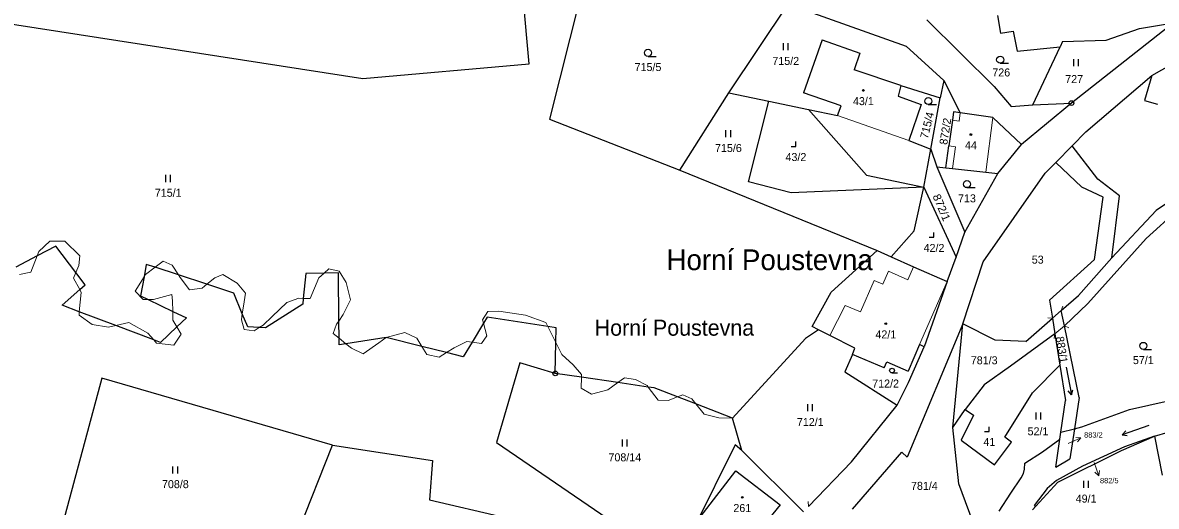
# Model space of a CAD drawing. Extents: x -739410 to -735662, y -942282 to -940043.
# Drawn here: x -738155.3 to -737914.5, y -941439.7 to -941336.9 of the extents above; entities that cross this region are included whole.
import ezdxf
from ezdxf.enums import TextEntityAlignment as Align

# ---------------------------------------------------------------- set-up
doc = ezdxf.new("R2010")
doc.units = 0
doc.header["$LTSCALE"] = 0.68
for name, color, linetype, lineweight in [('1', 7, 'Continuous', 25), ('3', 7, 'Continuous', 25), ('4', 7, 'Continuous', 13), ('5', 7, 'Continuous', 25), ('7', 7, 'Continuous', 13), ('8', 7, 'Continuous', 25)]:
    doc.layers.add(name, color=color, linetype=linetype, lineweight=lineweight)
doc.layers.add('2', color=7, linetype='Continuous')

msp = doc.modelspace()

# ---------------------------------------------------------------- linework, layer by layer
at = {"layer": '1'}
for p, q in [((-738205.25, -941329.77), (-738083, -941348.72)), ((-738047.67, -941345.65), (-738049.21, -941328.49)), ((-738036.15, -941328.75), (-738043.32, -941357.43)), ((-738005.23, -941351.79), (-737992.65, -941332.94)), ((-737992.65, -941332.94), (-737967.56, -941341.9)), ((-737948.2, -941335.35), (-737947.56, -941339.11)), ((-737963.2, -941336.32), (-737948.91, -941350.42)), ((-737910.84, -941336.96), (-737932.48, -941353.98)), ((-737918.04, -941338.16), (-737910.84, -941336.96)), ((-737947.56, -941339.11), (-737944.84, -941338.7)), ((-737944.84, -941338.7), (-737944.02, -941342.92)), ((-737925.12, -941340.6), (-737918.04, -941338.16)), ((-737985.46, -941340.53), (-737989.42, -941351.77)), ((-737985.46, -941340.53), (-737977.44, -941343.39)), ((-737967.56, -941341.9), (-737959.62, -941349.2)), ((-737944.02, -941342.92), (-737934.91, -941342.04)), ((-737940.69, -941354.37), (-737934.91, -941342.04)), ((-737934.37, -941340.88), (-737934.91, -941342.04)), ((-737934.37, -941340.88), (-737925.12, -941340.6)), ((-737915.4, -941348.15), (-737902.72, -941340.82)), ((-737977.44, -941343.39), (-737978.67, -941346.89)), ((-738083, -941348.72), (-738047.67, -941345.65)), ((-737968.7, -941350.22), (-737978.67, -941346.89)), ((-737959.62, -941349.2), (-737960.39, -941352.89)), ((-737959.62, -941349.2), (-737956.12, -941356.05)), ((-737929.44, -941360.08), (-737915.4, -941348.15)), ((-737915.4, -941348.15), (-737916.99, -941353.43)), ((-738015.66, -941368.21), (-738005.23, -941351.79)), ((-738005.23, -941351.79), (-737996.79, -941353.56)), ((-737981.41, -941354.54), (-737989.42, -941351.77)), ((-737968.7, -941350.22), (-737969.31, -941352.53)), ((-737968.7, -941350.22), (-737960.39, -941352.89)), ((-737948.91, -941350.42), (-737945.3, -941354.73)), ((-738001.1, -941370.72), (-737996.79, -941353.56)), ((-737996.79, -941353.56), (-737988.31, -941355.34)), ((-737982.16, -941356.63), (-737981.41, -941354.54)), ((-737969.31, -941352.53), (-737964.38, -941354.28)), ((-737964.38, -941354.28), (-737967, -941361.91)), ((-737962.37, -941363.77), (-737960.39, -941352.89)), ((-737945.3, -941354.73), (-737940.69, -941354.37)), ((-737932.48, -941353.98), (-737943.11, -941362.76)), ((-737940.69, -941354.37), (-737932.48, -941353.98)), ((-737916.99, -941353.43), (-737914.19, -941354.19)), ((-737988.31, -941355.34), (-737982.16, -941356.63)), ((-737988.31, -941355.34), (-737976.01, -941369.31)), ((-737957.51, -941355.86), (-737957.75, -941357.62)), ((-737956.12, -941356.05), (-737957.51, -941355.86)), ((-737949.16, -941357.01), (-737956.12, -941356.05)), ((-737943.11, -941362.76), (-737949.16, -941357.01)), ((-738043.32, -941357.43), (-738015.66, -941368.21)), ((-737957.75, -941357.62), (-737958.5, -941363.07)), ((-737932.32, -941363.05), (-737929.44, -941360.08)), ((-737967, -941361.91), (-737962.37, -941363.77)), ((-737963.85, -941371.87), (-737962.37, -941363.77)), ((-737962.37, -941363.77), (-737961.06, -941367.52)), ((-737959.14, -941367.73), (-737958.5, -941363.07)), ((-737948.1, -941368.92), (-737943.11, -941362.76)), ((-737935.83, -941366.6), (-737932.32, -941363.05)), ((-737926.85, -941370.14), (-737932.32, -941363.05)), ((-737938.05, -941368.86), (-737935.83, -941366.6)), ((-737930.26, -941371.88), (-737935.83, -941366.6)), ((-738015.66, -941368.21), (-737973.74, -941385.32)), ((-737961.06, -941367.52), (-737955.14, -941381.41)), ((-737961.06, -941367.52), (-737959.14, -941367.73)), ((-737959.14, -941367.73), (-737957.75, -941367.88)), ((-737957.75, -941367.88), (-737950.69, -941368.66)), ((-737955.14, -941381.41), (-737948.1, -941368.92)), ((-737951.23, -941387.71), (-737938.05, -941368.86)), ((-737950.69, -941368.66), (-737948.1, -941368.92)), ((-737992.01, -941373.02), (-738001.1, -941370.72)), ((-737976.01, -941369.31), (-737963.85, -941371.87)), ((-737922.27, -941373.66), (-737926.85, -941370.14)), ((-737903.54, -941369.43), (-737914.46, -941376.77)), ((-737963.85, -941371.87), (-737992.01, -941373.02)), ((-737965.87, -941381.12), (-737963.85, -941371.87)), ((-737963.85, -941371.87), (-737956.95, -941386.7)), ((-737925.73, -941374), (-737930.26, -941371.88)), ((-737923.9, -941386.86), (-737922.27, -941373.66)), ((-737927.58, -941387.24), (-737925.73, -941374)), ((-737914.46, -941376.77), (-737923.9, -941386.86)), ((-737916.59, -941382.79), (-737909.89, -941376.64)), ((-737965.87, -941381.12), (-737970.78, -941386.64)), ((-737956.95, -941386.7), (-737955.14, -941381.41)), ((-737929.01, -941396.54), (-737916.59, -941382.79)), ((-738143.95, -941389.99), (-738148.21, -941384.36)), ((-737973.74, -941385.32), (-737983.53, -941394.16)), ((-737973.74, -941385.32), (-737970.78, -941386.64)), ((-738129, -941388.25), (-738129.47, -941390.87)), ((-738127.13, -941388.87), (-738129, -941388.25)), ((-737970.78, -941386.64), (-737966.04, -941388.76)), ((-737958.89, -941391.87), (-737956.95, -941386.7)), ((-737955.58, -941400.89), (-737951.23, -941387.71)), ((-737937.12, -941395.84), (-737927.58, -941387.24)), ((-737923.9, -941386.86), (-737931.01, -941394.86)), ((-738141.98, -941392.6), (-738143.95, -941389.99)), ((-738122.13, -941390.51), (-738127.13, -941388.87)), ((-738116.14, -941392.49), (-738122.13, -941390.51)), ((-738095.14, -941390.17), (-738095.66, -941395.47)), ((-738091.24, -941390.1), (-738095.14, -941390.17)), ((-738088.17, -941390.04), (-738091.24, -941390.1)), ((-738088.09, -941400.3), (-738088.17, -941390.04)), ((-737966.04, -941388.76), (-737958.89, -941391.87)), ((-738143.13, -941393.62), (-738141.98, -941392.6)), ((-738129.47, -941390.87), (-738130.21, -941394.97)), ((-738110.39, -941394.39), (-738116.14, -941392.49)), ((-737958.89, -941391.87), (-737963.77, -941405.76)), ((-738146.9, -941396.95), (-738143.13, -941393.62)), ((-738130.21, -941394.97), (-738128.61, -941395.74)), ((-738108.6, -941398.75), (-738110.39, -941394.39)), ((-738095.66, -941395.47), (-738095.78, -941396.7)), ((-737987.57, -941401.42), (-737983.53, -941394.16)), ((-737934.68, -941398.06), (-737931.01, -941394.86)), ((-738143.22, -941398.34), (-738146.9, -941396.95)), ((-738128.61, -941395.74), (-738123.37, -941398.26)), ((-738095.78, -941396.7), (-738103.65, -941401.75)), ((-737937.12, -941395.84), (-737936.52, -941399.67)), ((-737933.95, -941401.33), (-737929.01, -941396.54)), ((-738135.47, -941401.25), (-738143.22, -941398.34)), ((-738123.37, -941398.26), (-738120.49, -941399.64)), ((-738120.49, -941399.64), (-738122.51, -941401.54)), ((-738107.45, -941401.56), (-738108.6, -941398.75)), ((-738088.06, -941403.93), (-738088.09, -941400.3)), ((-738056.61, -941399.45), (-738057.39, -941400.76)), ((-738043.68, -941401.48), (-738056.61, -941399.45)), ((-737942.2, -941404.65), (-737936.52, -941399.67)), ((-737936.52, -941399.67), (-737935.99, -941403.03)), ((-737933.95, -941401.33), (-737934.68, -941398.06)), ((-738127.42, -941404.28), (-738135.47, -941401.25)), ((-738122.51, -941401.54), (-738125.99, -941404.82)), ((-738105, -941401.68), (-738107.45, -941401.56)), ((-738103.65, -941401.75), (-738105, -941401.68)), ((-738057.39, -941400.76), (-738059.79, -941404.77)), ((-738041.96, -941401.75), (-738043.68, -941401.48)), ((-738042.01, -941404.82), (-738041.96, -941401.75)), ((-737986.18, -941402.16), (-737988.96, -941404.02)), ((-737986.18, -941402.16), (-737987.57, -941401.42)), ((-737983.8, -941403.38), (-737986.18, -941402.16)), ((-737955.58, -941400.89), (-737967.35, -941429.2)), ((-737957.65, -941422.9), (-737955.58, -941400.89)), ((-737948.7, -941404.36), (-737955.58, -941400.89)), ((-737930.88, -941416.53), (-737933.95, -941401.33)), ((-738125.99, -941404.82), (-738127.42, -941404.28)), ((-738088.05, -941405.33), (-738088.06, -941403.93)), ((-738086.6, -941405.11), (-738088.05, -941405.33)), ((-738078.01, -941403.8), (-738086.6, -941405.11)), ((-738070.46, -941405.69), (-738078.01, -941403.8)), ((-738059.79, -941404.77), (-738061.66, -941407.89)), ((-738042.12, -941411.42), (-738042.01, -941404.82)), ((-737988.96, -941404.02), (-738004.48, -941420.92)), ((-737978.47, -941406.04), (-737983.8, -941403.38)), ((-737942.2, -941404.65), (-737948.7, -941404.36)), ((-737935.99, -941403.03), (-737945.41, -941409.91)), ((-737935.99, -941403.03), (-737934.94, -941409.67)), ((-738065.2, -941407), (-738070.46, -941405.69)), ((-738061.66, -941407.89), (-738065.2, -941407)), ((-737979.02, -941407.38), (-737980.65, -941411.09)), ((-737979.02, -941407.38), (-737978.47, -941406.04)), ((-737972.24, -941410.27), (-737979.02, -941407.38)), ((-737964.73, -941405.3), (-737967.19, -941410.94)), ((-737967.1, -941413.37), (-737963.77, -941405.76)), ((-737963.77, -941405.76), (-737964.73, -941405.3)), ((-738049.66, -941409.17), (-738054.59, -941426.11)), ((-738042.12, -941411.42), (-738049.66, -941409.17)), ((-737972.24, -941410.27), (-737971.68, -941408.99)), ((-737971.68, -941408.99), (-737967.19, -941410.94)), ((-737945.41, -941409.91), (-737951.03, -941413.86)), ((-737940.79, -941415.53), (-737934.94, -941409.67)), ((-737934.94, -941409.67), (-737933.75, -941417.17)), ((-738036.55, -941412.24), (-738042.12, -941411.42)), ((-738028.86, -941413.37), (-738036.55, -941412.24)), ((-737980.65, -941411.09), (-737969.52, -941418.19)), ((-738138.45, -941412.44), (-738151.41, -941460.71)), ((-738089.41, -941426.65), (-738138.45, -941412.44)), ((-738022.37, -941414.32), (-738028.86, -941413.37)), ((-738021.09, -941414.51), (-738022.37, -941414.32)), ((-738016.18, -941416.4), (-738021.09, -941414.51)), ((-737969.52, -941418.19), (-737967.1, -941413.37)), ((-737951.03, -941413.86), (-737955.08, -941419.11)), ((-738012.26, -941417.92), (-738016.18, -941416.4)), ((-737946.62, -941425), (-737940.79, -941415.53)), ((-737934.72, -941423.88), (-737933.75, -941417.17)), ((-737930.88, -941416.53), (-737931.86, -941423.18)), ((-738004.48, -941420.92), (-738012.26, -941417.92)), ((-737979.18, -941430.22), (-737969.52, -941418.19)), ((-737957.65, -941422.9), (-737955.08, -941419.11)), ((-737955.08, -941419.11), (-737953.26, -941420.32)), ((-737930.29, -941422.79), (-737920.17, -941419.12)), ((-737920.17, -941419.12), (-737911.96, -941417.26)), ((-738002.51, -941427.83), (-738004.48, -941420.92)), ((-737953.26, -941420.32), (-737955.93, -941425.64)), ((-737956.44, -941434.86), (-737957.65, -941422.9)), ((-737934.94, -941425.41), (-737934.72, -941423.88)), ((-737934.72, -941423.88), (-737931.86, -941423.18)), ((-737931.86, -941423.18), (-737932.8, -941429.58)), ((-737931.86, -941423.18), (-737930.29, -941422.79)), ((-737914.82, -941424.73), (-737905.96, -941422.16)), ((-738101.7, -941457.47), (-738089.41, -941426.65)), ((-738089.41, -941426.65), (-738068.22, -941429.96)), ((-738054.59, -941426.11), (-738018.99, -941450.42)), ((-738003.93, -941426.6), (-738012.59, -941444.17)), ((-738002.51, -941427.83), (-738003.93, -941426.6)), ((-737955.93, -941425.64), (-737948.85, -941430.83)), ((-737948.85, -941430.83), (-737945.25, -941426.02)), ((-737945.25, -941426.02), (-737946.62, -941425)), ((-737938.63, -941428.12), (-737934.94, -941425.41)), ((-737935.79, -941431.32), (-737934.94, -941425.41)), ((-737921.88, -941427.82), (-737914.82, -941424.73)), ((-737914.82, -941424.73), (-737921.21, -941427.06)), ((-737914.82, -941424.73), (-737913.21, -941433.02)), ((-738002.51, -941427.83), (-737989.39, -941440.81)), ((-737978.96, -941440.24), (-737968.51, -941428.15)), ((-737968.51, -941428.15), (-737967.35, -941429.2)), ((-737942.41, -941430.47), (-737938.63, -941428.12)), ((-737935.35, -941434.56), (-737921.88, -941427.82)), ((-737921.21, -941427.06), (-737930.13, -941431.14)), ((-738068.22, -941429.96), (-738068.85, -941438.31)), ((-737988.37, -941439.67), (-737979.18, -941430.22)), ((-737942.46, -941431.74), (-737942.41, -941430.47)), ((-737935.79, -941431.32), (-737932.8, -941429.58)), ((-737930.13, -941431.14), (-737935.67, -941434.21)), ((-738011.33, -941441.95), (-738003.74, -941432.09)), ((-738003.74, -941432.09), (-737994.34, -941439.33)), ((-737945.38, -941436.88), (-737943.15, -941433.62)), ((-737943.15, -941433.62), (-737942.64, -941432.69)), ((-737942.64, -941432.69), (-737942.46, -941431.74)), ((-737952.64, -941445.03), (-737956.44, -941434.86)), ((-737937.61, -941435.9), (-737940.4, -941439.46)), ((-737940.04, -941439.66), (-737935.35, -941434.56)), ((-737935.67, -941434.21), (-737937.61, -941435.9)), ((-738068.85, -941438.31), (-738053.02, -941441.98)), ((-737947.84, -941440.7), (-737945.38, -941436.88)), ((-737994.34, -941439.33), (-738000.19, -941446.49)), ((-737940.74, -941440.43), (-737940.04, -941439.66)), ((-737940.4, -941439.46), (-737940.04, -941439.66))]:
    msp.add_line(p, q, dxfattribs=at)
msp.add_lwpolyline([(-738148.21, -941384.36), (-738152.21, -941386.47), (-738156.72, -941388.84)], dxfattribs=at)
at = {"layer": '3'}
for p, q in [((-737993.681, -941342.75), (-737993.681, -941341.25)), ((-737992.68, -941342.75), (-737992.68, -941341.25)), ((-738022.423, -941344.05), (-738020.673, -941344.05)), ((-737931.971, -941346.15), (-737931.971, -941344.65)), ((-737930.97, -941346.15), (-737930.97, -941344.65)), ((-737947.623, -941345.52), (-737945.873, -941345.52)), ((-737962.893, -941354.3), (-737961.143, -941354.3)), ((-738005.861, -941361.25), (-738005.861, -941359.75)), ((-738004.86, -941361.25), (-738004.86, -941359.75)), ((-738124.851, -941370.76), (-738124.851, -941369.26)), ((-738123.85, -941370.76), (-738123.85, -941369.26)), ((-737954.673, -941371.95), (-737952.923, -941371.95)), ((-737917.213, -941406.32), (-737915.463, -941406.32)), ((-737970.595, -941411.33), (-737969.423, -941411.33)), ((-737932.493, -941415.993), (-737933.171, -941415.13)), ((-737988.471, -941419.48), (-737988.471, -941417.98)), ((-737987.47, -941419.48), (-737987.47, -941417.98)), ((-737939.961, -941421.2), (-737939.961, -941419.7)), ((-737938.96, -941421.2), (-737938.96, -941419.7)), ((-737921.706, -941424.444), (-737920.945, -941423.652)), ((-738027.861, -941426.98), (-738027.861, -941425.48)), ((-738026.86, -941426.98), (-738026.86, -941425.48)), ((-738123.331, -941432.68), (-738123.331, -941431.18)), ((-738122.33, -941432.68), (-738122.33, -941431.18)), ((-737929.881, -941435.75), (-737929.881, -941434.25)), ((-737928.88, -941435.75), (-737928.88, -941434.25))]:
    msp.add_line(p, q, dxfattribs=at)
for points in [[(-737992.011, -941363.17), (-737991.01, -941363.17), (-737991.01, -941362.17)], [(-737962.681, -941382.49), (-737961.68, -941382.49), (-737961.68, -941381.49)], [(-737933.638, -941410.104), (-737932.493, -941415.993), (-737932.187, -941414.938)], [(-737950.931, -941423.78), (-737949.93, -941423.78), (-737949.93, -941422.78)], [(-737916.032, -941422.491), (-737921.706, -941424.444), (-737920.618, -941424.6)]]:
    msp.add_lwpolyline(points, dxfattribs=at)
for centre, radius in [((-738022.4229, -941343.2998), 0.75), ((-737947.6229, -941344.7698), 0.75), ((-737962.8929, -941353.5498), 0.75), ((-737954.6729, -941371.1998), 0.75), ((-737917.2129, -941405.5698), 0.75), ((-737970.5952, -941410.8274), 0.5025)]:
    msp.add_circle(centre, radius, dxfattribs=at)
at = {"layer": '4'}
for p, q in [((-737982.16, -941356.63), (-737967, -941361.91)), ((-737956.36, -941357.81), (-737956.12, -941356.05)), ((-737950.69, -941368.66), (-737949.16, -941357.01)), ((-737957.75, -941357.62), (-737956.36, -941357.81)), ((-737958.5, -941363.07), (-737957.11, -941363.26)), ((-737957.75, -941367.88), (-737957.11, -941363.26)), ((-738151.85, -941385.51), (-738149.47, -941383.32)), ((-738149.47, -941383.32), (-738146.27, -941383.35)), ((-738146.27, -941383.35), (-738143.14, -941386.45)), ((-738152.21, -941386.47), (-738151.85, -941385.51)), ((-738153.52, -941389.91), (-738152.21, -941386.47)), ((-738143.14, -941386.45), (-738143.31, -941388.51)), ((-738127.13, -941388.87), (-738125.4, -941387.58)), ((-738125.4, -941387.58), (-738123.5, -941388.43)), ((-738155.96, -941390.4), (-738153.52, -941389.91)), ((-738143.95, -941389.99), (-738144.45, -941391.15)), ((-738143.31, -941388.51), (-738143.95, -941389.99)), ((-738129.47, -941390.87), (-738129.18, -941390.39)), ((-738129.18, -941390.39), (-738127.13, -941388.87)), ((-738123.5, -941388.43), (-738122.13, -941390.51)), ((-738122.13, -941390.51), (-738121.77, -941391.07)), ((-738114.47, -941391.11), (-738112.77, -941390.39)), ((-738112.77, -941390.39), (-738109.7, -941392.25)), ((-738092.37, -941391.11), (-738091.24, -941390.1)), ((-738091.24, -941390.1), (-738090.22, -941389.18)), ((-738090.22, -941389.18), (-738088, -941389.73)), ((-738088, -941389.73), (-738086.53, -941392.12)), ((-737971.37, -941389.72), (-737972.56, -941392.47)), ((-737967.24, -941391.51), (-737971.37, -941389.72)), ((-737966.04, -941388.76), (-737967.24, -941391.51)), ((-738144.45, -941391.15), (-738143.13, -941393.62)), ((-738131.36, -941393.98), (-738129.47, -941390.87)), ((-738121.77, -941391.07), (-738119.82, -941393.65)), ((-738117.11, -941393.29), (-738116.14, -941392.49)), ((-738116.14, -941392.49), (-738114.47, -941391.11)), ((-738109.7, -941392.25), (-738107.92, -941394.34)), ((-738094.22, -941395.51), (-738092.37, -941391.11)), ((-738086.53, -941392.12), (-738085.62, -941395.8)), ((-737974.4, -941391.67), (-737977.31, -941398.36)), ((-737972.56, -941392.47), (-737974.4, -941391.67)), ((-737958.89, -941391.87), (-737964.73, -941405.3)), ((-738142.8, -941394.24), (-738143.22, -941398.34)), ((-738143.13, -941393.62), (-738142.8, -941394.24)), ((-738129.67, -941395.74), (-738131.36, -941393.98)), ((-738125.13, -941395.09), (-738127.48, -941395.74)), ((-738123.54, -941394.63), (-738125.13, -941395.09)), ((-738123.41, -941395.97), (-738123.54, -941394.63)), ((-738119.82, -941393.65), (-738117.11, -941393.29)), ((-738107.92, -941394.34), (-738108.35, -941397.14)), ((-738099.12, -941396.33), (-738096.6, -941395.45)), ((-738096.6, -941395.45), (-738095.66, -941395.47)), ((-738095.66, -941395.47), (-738094.22, -941395.51)), ((-738128.61, -941395.74), (-738129.67, -941395.74)), ((-738127.48, -941395.74), (-738128.61, -941395.74)), ((-738123.37, -941398.26), (-738123.41, -941395.97)), ((-738108.35, -941397.14), (-738108.6, -941398.75)), ((-738102.25, -941399.33), (-738099.12, -941396.33)), ((-738085.62, -941395.8), (-738087.15, -941398.94)), ((-737980.52, -941396.97), (-737983.8, -941403.38)), ((-737980.52, -941396.97), (-737977.31, -941398.36)), ((-737934.321, -941397.126), (-737934.679, -941398.06)), ((-738143.22, -941398.34), (-738143.29, -941399.07)), ((-738143.29, -941399.07), (-738140.52, -941401.06)), ((-738123.34, -941400.08), (-738123.37, -941398.26)), ((-738122.51, -941401.54), (-738123.34, -941400.08)), ((-738108.6, -941398.75), (-738108.8, -941400.01)), ((-738108.8, -941400.01), (-738108.22, -941402.07)), ((-738104.2, -941401.19), (-738102.25, -941399.33)), ((-738088.09, -941400.3), (-738088.56, -941400.99)), ((-738087.15, -941398.94), (-738088.09, -941400.3)), ((-738057.59, -941400.05), (-738056.45, -941398.25)), ((-738057.39, -941400.76), (-738057.59, -941400.05)), ((-738056.45, -941398.25), (-738054.14, -941398.19)), ((-738054.14, -941398.19), (-738048.48, -941399.03)), ((-738048.48, -941399.03), (-738044.11, -941400.63)), ((-737937.517, -941399.582), (-737936.521, -941399.669)), ((-737936.52, -941399.67), (-737934.68, -941398.06)), ((-738140.52, -941401.06), (-738136.99, -941401.61)), ((-738136.99, -941401.61), (-738135.47, -941401.25)), ((-738135.47, -941401.25), (-738132.69, -941400.6)), ((-738132.69, -941400.6), (-738128.64, -941402.89)), ((-738121.61, -941403.11), (-738122.51, -941401.54)), ((-738108.22, -941402.07), (-738106.1, -941402.36)), ((-738106.1, -941402.36), (-738105, -941401.68)), ((-738105, -941401.68), (-738104.2, -941401.19)), ((-738088.56, -941400.99), (-738089.31, -941402.92)), ((-738078.01, -941403.8), (-738074.06, -941402.75)), ((-738074.06, -941402.75), (-738071.51, -941403.96)), ((-738056.65, -941403.47), (-738057.39, -941400.76)), ((-738044.11, -941400.63), (-738043.68, -941401.48)), ((-738043.68, -941401.48), (-738042.01, -941404.82)), ((-737933.95, -941401.33), (-737935.99, -941403.03)), ((-737933.036, -941401.737), (-737933.95, -941401.331)), ((-738128.64, -941402.89), (-738127.42, -941404.28)), ((-738127.42, -941404.28), (-738126.82, -941404.97)), ((-738126.82, -941404.97), (-738123.14, -941405.4)), ((-738123.14, -941405.4), (-738121.61, -941403.11)), ((-738089.31, -941402.92), (-738088.06, -941403.93)), ((-738088.06, -941403.93), (-738086.6, -941405.11)), ((-738086.6, -941405.11), (-738085.43, -941406.05)), ((-738082.92, -941407.29), (-738079.59, -941404.91)), ((-738079.59, -941404.91), (-738078.01, -941403.8)), ((-738071.51, -941403.96), (-738070.46, -941405.69)), ((-738063.63, -941406.02), (-738060.92, -941404.61)), ((-738060.92, -941404.61), (-738059.79, -941404.77)), ((-738059.79, -941404.77), (-738057.82, -941405.04)), ((-738057.82, -941405.04), (-738056.65, -941403.47)), ((-738042.01, -941404.82), (-738040.71, -941407.41)), ((-737936.164, -941404.015), (-737935.991, -941403.03)), ((-738085.43, -941406.05), (-738082.92, -941407.29)), ((-738070.46, -941405.69), (-738069.43, -941407.39)), ((-738069.43, -941407.39), (-738066.76, -941407.98)), ((-738066.76, -941407.98), (-738065.2, -941407)), ((-738065.2, -941407), (-738063.63, -941406.02)), ((-738040.71, -941407.41), (-738038.3, -941409.6)), ((-738038.3, -941409.6), (-738036.54, -941411.62)), ((-738036.55, -941412.24), (-738036.61, -941414.58)), ((-738036.54, -941411.62), (-738036.55, -941412.24)), ((-738028.86, -941413.37), (-738027.44, -941412.33)), ((-738027.44, -941412.33), (-738025.11, -941412.72)), ((-738036.61, -941414.58), (-738034.46, -941415.82)), ((-738030.97, -941414.91), (-738028.86, -941413.37)), ((-738025.11, -941412.72), (-738022.6, -941414.02)), ((-738022.6, -941414.02), (-738022.37, -941414.32)), ((-738022.37, -941414.32), (-738020.25, -941417.12)), ((-738034.46, -941415.82), (-738030.97, -941414.91)), ((-738020.25, -941417.12), (-738018.13, -941417.19)), ((-738018.13, -941417.19), (-738016.18, -941416.4)), ((-738016.18, -941416.4), (-738015.06, -941415.95)), ((-738015.06, -941415.95), (-738013.14, -941416.83)), ((-738013.14, -941416.83), (-738012.26, -941417.92)), ((-738012.26, -941417.92), (-738010.53, -941420.06)), ((-738010.53, -941420.06), (-738007.38, -941420.85)), ((-738007.38, -941420.85), (-738004.48, -941420.92)), ((-737988.404, -941438.67), (-737988.369, -941439.669))]:
    msp.add_line(p, q, dxfattribs=at)
at = {"layer": '5'}
for centre in [(-737976.6868, -941351.2892), (-737953.8468, -941360.6692), (-737971.9168, -941400.8592), (-738002.4068, -941437.7592)]:
    msp.add_circle(centre, 0.175, dxfattribs=at)
at = {"layer": '7'}
for p, q in [((-737930.468, -941425.099), (-737931.587, -941425.049)), ((-737926.683, -941433.187), (-737926.536, -941432.078))]:
    msp.add_line(p, q, dxfattribs=at)
for points in [[(-737933.21, -941426.32), (-737930.468, -941425.099), (-737931.18, -941425.964)], [(-737927.66, -941430.35), (-737926.683, -941433.187), (-737927.482, -941432.404)]]:
    msp.add_lwpolyline(points, dxfattribs=at)
at = {"layer": '8'}
for centre, radius in [((-737932.48, -941353.9799), 0.5), ((-737932.48, -941353.9799), 0.0303), ((-738042.12, -941411.4199), 0.5), ((-738042.12, -941411.4199), 0.0303)]:
    msp.add_circle(centre, radius, dxfattribs=at)

# ---------------------------------------------------------------- texts
at = {"layer": '2'}
for s, height, p in [('715/2', 1.7, (-737993.17, -941345.875)), ('715/5', 1.7, (-738022.43, -941347.175)), ('726', 1.7, (-737947.399, -941348.315)), ('727', 1.7, (-737931.909, -941349.725)), ('43/1', 1.7, (-737976.679, -941354.415)), ('715/6', 1.7, (-738005.35, -941364.375)), ('44', 1.7, (-737953.839, -941363.795)), ('43/2', 1.7, (-737991.009, -941366.295)), ('715/1', 1.7, (-738124.34, -941373.885)), ('713', 1.7, (-737954.679, -941375.075)), ('42/2', 1.7, (-737961.679, -941385.615)), ('53', 1.7, (-737939.649, -941388.095)), ('42/1', 1.7, (-737971.909, -941403.985)), ('781/3', 1.7, (-737951.02, -941409.485)), ('57/1', 1.7, (-737917.219, -941409.445)), ('712/2', 1.7, (-737971.96, -941414.425)), ('712/1', 1.7, (-737987.96, -941422.605)), ('52/1', 1.7, (-737939.589, -941424.575)), ('41', 1.7, (-737949.919, -941426.825)), ('708/14', 1.7, (-738027.35, -941430.105)), ('708/8', 1.7, (-738122.82, -941435.805)), ('882/5', 1.139, (-737924.45, -941434.768)), ('781/4', 1.7, (-737963.72, -941436.165)), ('49/1', 1.7, (-737929.369, -941438.875)), ('261', 1.7, (-738002.399, -941440.885))]:
    msp.add_text(s, height=height, dxfattribs=at).set_placement(p, align=Align.CENTER)
for s, rotation, p in [('715/4', 76, (-737962.3207, -941358.8971)), ('872/2', 81, (-737958.4386, -941360.118)), ('883/1', 279, (-737935.3586, -941406.524))]:
    msp.add_text(s, height=1.7, rotation=rotation, dxfattribs=at).set_placement(p, align=Align.CENTER)
at = {"layer": '2', "width": 1.05}
msp.add_text('872/1', height=1.7, rotation=293, dxfattribs=at).set_placement((-737960.849, -941376.4949), align=Align.CENTER)
at = {"layer": '2'}
msp.add_text('883/2', height=1.139, dxfattribs=at).set_placement((-737929.79, -941425.064))
at = {"layer": '7'}
msp.add_text('Horní Poustevna', height=4.4, dxfattribs=at).set_placement((-737996.589, -941389.48), align=Align.CENTER)
msp.add_text('Horní Poustevna', height=3.4, dxfattribs=at).set_placement((-738033.75, -941403.41))

doc.saveas('drawing.dxf')
